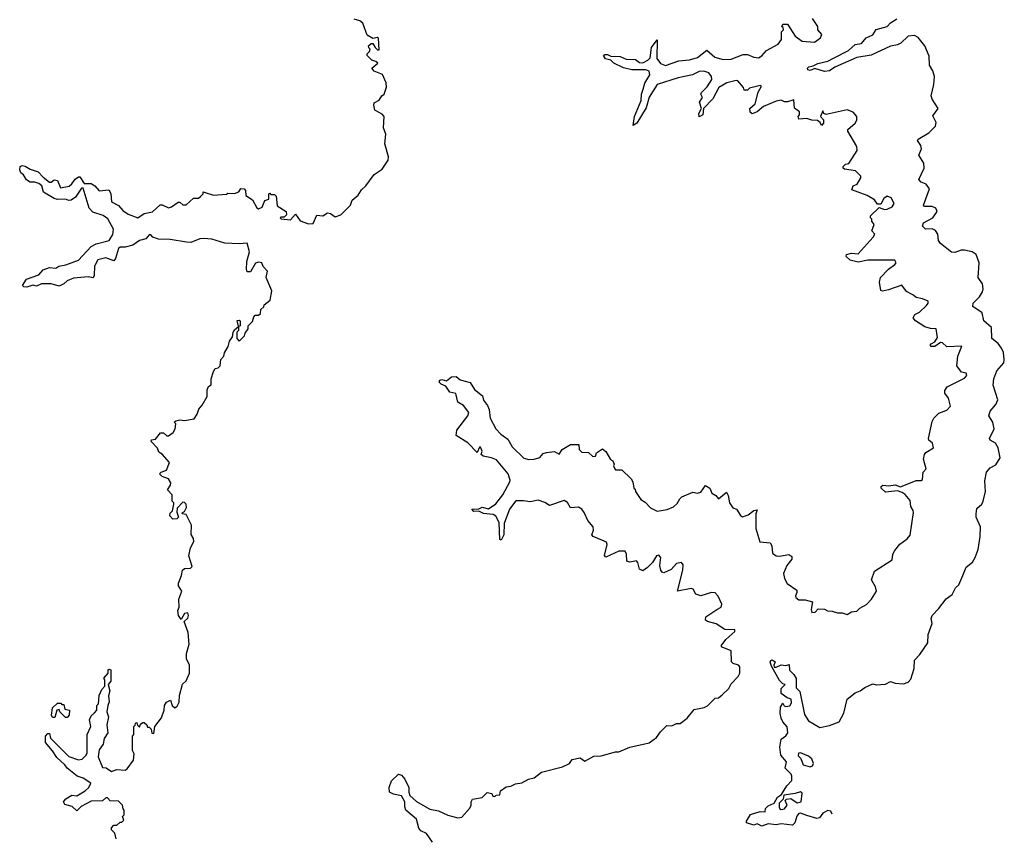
# Model space of a CAD drawing. Extents: x 2472589 to 2662339, y 701009 to 849030.
# Tile 382 of 406: x 2645320 to 2651443, y 741908 to 746977. Entities that reach past the tile are written whole.
import ezdxf

# ---------------------------------------------------------------- set-up
doc = ezdxf.new("R2010")
doc.units = 0

msp = doc.modelspace()

# ---------------------------------------------------------------- linework, layer by layer
at = {"layer": '0CON05XD'}
for points in [[(2650037.5, 746825), (2650057.5, 746855), (2650058.3, 746901.7), (2650070, 746915), (2650068.3, 746928.3), (2650060, 746935), (2650065, 746950), (2650095, 746950), (2650142.5, 746875), (2650185, 746843.3), (2650261.7, 746838.3), (2650300, 746865), (2650307.5, 746885), (2650283.9, 746913.9), (2650282.5, 746935), (2650250, 746985)], [(2650381.6, 746738.4), (2650474.7, 746785.3), (2650515, 746823.5), (2650555, 746830), (2650584, 746865), (2650625, 746883.1), (2650645, 746915.6), (2650715, 746934.4), (2650735, 746958.6), (2650775, 746983.6)], [(2646125, 745640), (2646105, 745616.2), (2646064.4, 745605.6), (2646024, 745576), (2645975, 745563.3), (2645945, 745563.8), (2645934.2, 745555), (2645916.4, 745493.6), (2645905, 745477.5), (2645855, 745497.5), (2645806.2, 745485), (2645786.1, 745446.1), (2645783.6, 745386.4), (2645776.2, 745373.8), (2645745, 745378), (2645655, 745370), (2645615, 745353.8), (2645595, 745336), (2645565, 745322), (2645515, 745335.8), (2645455, 745336), (2645425, 745322), (2645402, 745328), (2645365, 745313.8), (2645346.4, 745316.4), (2645337.5, 745325), (2645362.5, 745365), (2645438.3, 745391.7), (2645465, 745422.5), (2645505, 745437.5), (2645545, 745433.8), (2645564.3, 745445.7), (2645606.8, 745453.2), (2645685, 745482), (2645765, 745566.7), (2645796.1, 745583.9), (2645875.5, 745604.5), (2645898.8, 745641.2), (2645903.8, 745675), (2645868.8, 745738.8), (2645839.6, 745759.5), (2645775, 745780), (2645751.2, 745805), (2645715, 745930), (2645705, 745930), (2645667.5, 745875), (2645640, 745855), (2645625, 745852.5), (2645605, 745862.5), (2645555, 745860), (2645535, 745866.7), (2645467.5, 745905), (2645457.5, 745945), (2645438.3, 745958.3), (2645415, 745966.7), (2645385, 745968), (2645362.3, 745982.3), (2645343, 746013), (2645327.5, 746025), (2645320, 746045), (2645322.5, 746065), (2645335, 746070), (2645355, 746067.5), (2645385, 746047.5), (2645435, 746032.5), (2645465, 745997.5), (2645505, 745967.5), (2645515, 745967.5), (2645535, 745982.5), (2645555, 745977.5), (2645573, 745933), (2645627, 745943), (2645643.9, 745956.1), (2645665, 745986.2), (2645685, 746000), (2645695, 746000), (2645720, 745960), (2645765, 745960), (2645787.5, 745945), (2645815, 745913.3), (2645875, 745920), (2645886.4, 745896.4), (2645890, 745845), (2645935, 745822.5), (2645960.8, 745790.8), (2645995, 745768.8), (2646055, 745746.2), (2646095, 745772), (2646145, 745783.3), (2646193, 745827), (2646205, 745827.5), (2646245, 745808.8), (2646265, 745813.8), (2646305, 745842.5), (2646315, 745842.5), (2646335, 745827.5), (2646355, 745827.5), (2646401.7, 745868.3), (2646431.7, 745868.3), (2646445, 745877.5), (2646460, 745895), (2646461.7, 745908.3), (2646472.5, 745902.5), (2646525, 745886.2), (2646605, 745892.5), (2646615, 745900), (2646655, 745896.7), (2646683.3, 745906.7), (2646695, 745927.5), (2646715, 745926.2), (2646723.3, 745915), (2646726.7, 745885), (2646767.1, 745857.1), (2646795, 745807.5), (2646805, 745801.2), (2646828.8, 745811.2), (2646845, 745853.3), (2646868.3, 745861.7), (2646870, 745895), (2646875, 745900), (2646881.7, 745891.7), (2646905, 745890), (2646915, 745880), (2646920.7, 745820.7), (2646977.5, 745785), (2646980, 745765), (2646965, 745750), (2646945, 745750), (2646940, 745745), (2646945, 745740), (2647005, 745732.5), (2647035, 745767.5), (2647065, 745727.5), (2647115, 745707.5), (2647145, 745710), (2647168.3, 745761.7), (2647205, 745757.5), (2647235, 745777.5), (2647253.6, 745773.6), (2647281.7, 745751.7), (2647316.1, 745763.9), (2647377.5, 745825), (2647387.5, 745855), (2647425, 745886.7), (2647445, 745920), (2647473.3, 745945), (2647524.1, 746015.9), (2647575, 746047.5), (2647611.2, 746105), (2647613.3, 746125), (2647590, 746205), (2647597.5, 746265), (2647583.3, 746305), (2647586.4, 746376.4), (2647575, 746390), (2647527.5, 746415), (2647522.5, 746445), (2647525, 746460), (2647555, 746477.5), (2647572.5, 746505), (2647586.7, 746515), (2647601.7, 746558.3), (2647599.4, 746585), (2647575.6, 746635.6), (2647525, 746657.5), (2647510, 746675), (2647547, 746707), (2647535, 746717.5), (2647510, 746725), (2647480, 746755), (2647480, 746765), (2647495, 746780), (2647500, 746795), (2647491.7, 746801.7), (2647490, 746815), (2647505, 746830), (2647515, 746830), (2647530, 746805), (2647545, 746790), (2647555, 746790), (2647551.7, 746861.7), (2647545, 746867.5), (2647515, 746860), (2647481.7, 746881.7), (2647453.3, 746955), (2647435, 746970), (2647400.4, 746980.5)], [(2650371.6, 742039.2), (2650365, 742057.5), (2650345, 742062.5), (2650313.8, 742046.2), (2650293.3, 742016.7), (2650278, 742012), (2650215, 742030), (2650175.7, 742045.7), (2650165, 742043.8), (2650152.7, 742027.3), (2650140, 741985), (2650125, 741971.2), (2650055, 741980), (2650025, 741973.8), (2649975, 741980), (2649935, 741964.2), (2649905, 741978.8), (2649885, 741971.2), (2649840, 741985), (2649840, 741995), (2649865, 742037.5), (2649925, 742056.7), (2649956.4, 742053.6), (2649957.5, 742075), (2649975, 742091.2), (2650011.7, 742108.3), (2650032.5, 742145), (2650058.3, 742161.7), (2650090, 742215), (2650121.7, 742248.3), (2650122.5, 742275), (2650117, 742287), (2650080, 742325), (2650087.5, 742365), (2650053.8, 742405), (2650046.2, 742455), (2650056, 742505), (2650084.4, 742525.6), (2650096.7, 742545), (2650092.5, 742582.5), (2650065, 742613.8), (2650054.3, 742635.7), (2650048.8, 742665), (2650051.2, 742705), (2650065, 742730), (2650073.6, 742713.6), (2650085, 742707.5), (2650108.3, 742711.7), (2650119.3, 742730.7), (2650117.5, 742755), (2650093, 742763), (2650055, 742790), (2650055, 742820), (2650080, 742845), (2650065, 742850), (2650045, 742870), (2649995, 742960), (2649986.7, 742985), (2649990, 742995), (2649999.3, 742999.3), (2650017, 742987), (2650010, 742965), (2650012.5, 742952.5), (2650025, 742952.5), (2650055, 742967.5), (2650085, 742962.5), (2650105, 742970), (2650107.5, 742935), (2650135, 742906.7), (2650147.5, 742882.5), (2650147.5, 742825), (2650171.7, 742801.7), (2650199.3, 742659.3), (2650225, 742620), (2650295, 742578), (2650355, 742590), (2650415, 742613.3), (2650443.9, 742666.1), (2650466.2, 742755), (2650515, 742793.3), (2650547.5, 742805), (2650575, 742826.7), (2650625, 742848.8), (2650645, 742843.8), (2650705, 742848), (2650735, 742863.3), (2650764, 742854), (2650815, 742850), (2650845, 742859.2), (2650861.5, 742878.5), (2650883.1, 742945), (2650884.2, 742995.8), (2650918.5, 743031.5), (2650968, 743105), (2650970, 743155), (2650993.3, 743225), (2650987.5, 743255), (2650993.3, 743275), (2651033.8, 743315), (2651081.7, 743378.3), (2651118.8, 743405), (2651140, 743445), (2651160, 743465), (2651185, 743523.3), (2651205.6, 743575), (2651244, 743605), (2651262, 743635), (2651281.1, 743685), (2651293.3, 743765), (2651293.8, 743825), (2651268.6, 743885), (2651267.1, 743905), (2651271.8, 743938.2), (2651302.2, 743965), (2651312, 743985), (2651325.5, 744045.5), (2651321.3, 744111.3), (2651331.2, 744165), (2651355, 744191.8), (2651389.7, 744210.3), (2651416.1, 744255), (2651405, 744316), (2651387.1, 744345), (2651355, 744364), (2651350.8, 744375), (2651378.9, 744435), (2651370.5, 744475), (2651346.9, 744515), (2651355.4, 744545), (2651391.1, 744585), (2651402.5, 744615), (2651374.2, 744705), (2651377.4, 744745), (2651395.9, 744795), (2651440, 744845), (2651442.8, 744865), (2651438, 744908), (2651425.7, 744935.7), (2651404.8, 744964.8), (2651365.7, 744995), (2651362.9, 745065), (2651316.5, 745105), (2651304.4, 745155), (2651246.9, 745195), (2651249.4, 745215), (2651288.2, 745255), (2651306.2, 745285), (2651310.5, 745305), (2651306.9, 745335), (2651281.1, 745375), (2651286.2, 745465), (2651268.4, 745518.4), (2651243.5, 745533.5), (2651195, 745544.6), (2651175, 745545.4), (2651135, 745530.9), (2651115, 745532.2), (2651045, 745585.8), (2651034.6, 745605), (2651028.5, 745645), (2651015, 745667.1), (2650995, 745676.9), (2650953.3, 745675), (2650933.5, 745693.5), (2650940.8, 745715), (2650998.8, 745745), (2651026, 745785), (2651016.7, 745805), (2650995, 745816.2), (2650947, 745817), (2650941.2, 745825), (2650977.1, 745925), (2650956.2, 745955), (2650926.8, 745966.8), (2650912, 745985), (2650945.4, 746055), (2650943.3, 746085), (2650912, 746135), (2650928.2, 746175), (2650924.5, 746195), (2650902.7, 746227.3), (2650906.2, 746235), (2650973.1, 746275), (2651015.7, 746315), (2651018.3, 746338.3), (2650999.3, 746380.7), (2651032.5, 746425), (2650995, 746482.5), (2650988, 746505), (2651003.6, 746573.6), (2651008, 746625), (2650999.1, 746659.1), (2650978, 746695), (2650975, 746750), (2650948.8, 746815), (2650907, 746867), (2650885, 746878.1), (2650845, 746875.4), (2650798.4, 746831.6), (2650779, 746821), (2650735, 746812.1), (2650615, 746756.1), (2650525, 746742.1), (2650388.7, 746681.3), (2650355, 746658.5), (2650325, 746655.7), (2650265, 746673.8), (2650235, 746661.9), (2650222, 746665), (2650218, 746675), (2650227.5, 746685), (2650255, 746690), (2650284.1, 746705.9), (2650345, 746718.8), (2650381.6, 746738.4)], [(2649655, 743310.6), (2649681.2, 743325), (2649687.1, 743345), (2649662.5, 743395), (2649645, 743414.4), (2649622.7, 743417.3), (2649555, 743395.8), (2649525, 743406.2), (2649507.9, 743437.9), (2649495, 743442.9), (2649410, 743425), (2649443.1, 743555), (2649445, 743590), (2649435, 743603.8), (2649405, 743597.1), (2649370.3, 743559.7), (2649325, 743540), (2649315, 743542.5), (2649305.9, 743555.9), (2649300, 743585), (2649307.5, 743635), (2649295, 743648.8), (2649280, 743645), (2649255.7, 743604.3), (2649225, 743572), (2649195, 743552), (2649175, 743562.5), (2649163.9, 743603.9), (2649155, 743613.3), (2649115, 743606), (2649095, 743612.5), (2649093.8, 743655), (2649085, 743673.3), (2649045, 743674.2), (2648965, 743636.7), (2648956.7, 743646.7), (2648973.8, 743715), (2648970, 743730), (2648886.1, 743766.1), (2648877.5, 743775), (2648887.8, 743805), (2648885.5, 743825), (2648854, 743864), (2648830.6, 743915), (2648815, 743934.2), (2648795, 743946.9), (2648745, 743942.5), (2648725.5, 743975.5), (2648705, 743989.2), (2648615, 743958), (2648585, 743977.1), (2648545, 743990.8), (2648495, 743980.8), (2648452.3, 743987.7), (2648405, 743986.7), (2648365.5, 743934.5), (2648332, 743845), (2648330.6, 743775), (2648315, 743742.5), (2648306.7, 743746.7), (2648301.7, 743851.7), (2648280.8, 743890.8), (2648265, 743901.2), (2648205, 743908.8), (2648175, 743922.5), (2648145, 743920), (2648132.5, 743935), (2648175, 743937.5), (2648195, 743947.5), (2648235, 743936.7), (2648281.7, 743968.3), (2648323.8, 744025), (2648368, 744105), (2648370.8, 744115), (2648357.5, 744155), (2648285, 744241.4), (2648254.5, 744254.5), (2648202.5, 744265), (2648190, 744275), (2648196.2, 744295), (2648185, 744320), (2648180, 744320), (2648165, 744287.5), (2648107.3, 744347.3), (2648033.8, 744393.8), (2648037.5, 744425), (2648106.7, 744515), (2648112.5, 744535), (2648080, 744580), (2648045, 744600), (2648033, 744653), (2647995, 744662.5), (2647969.6, 744699.5), (2647941.7, 744711.7), (2647927.5, 744725), (2647933, 744737), (2647945, 744740), (2647975, 744732.5), (2648005, 744757.5), (2648035, 744758.8), (2648058.8, 744738.8), (2648122.3, 744722.3), (2648148.3, 744678.3), (2648198.8, 744638.8), (2648205, 744612.5), (2648230, 744580), (2648238.8, 744555), (2648245, 744500), (2648280, 744435), (2648311.7, 744401.7), (2648355, 744370.8), (2648382.2, 744322.2), (2648455, 744251.4), (2648486.1, 744243.9), (2648520, 744245), (2648553.6, 744256.4), (2648575, 744280), (2648595, 744286.7), (2648645, 744292.5), (2648675, 744277.5), (2648694.1, 744305.9), (2648745, 744337.5), (2648797, 744337), (2648800, 744305), (2648815, 744290), (2648857, 744287), (2648885, 744262.5), (2648900, 744265), (2648907.5, 744285), (2648945, 744310), (2648965, 744292.5), (2648994.1, 744244.1), (2649007.5, 744235), (2649017.5, 744215), (2649012.5, 744205), (2649020, 744185), (2649025, 744180), (2649065, 744180), (2649123, 744123), (2649132.5, 744105), (2649140, 744065), (2649148.3, 744058.3), (2649150, 744045), (2649182.5, 743995), (2649209.6, 743979.5), (2649243.1, 743943.1), (2649285, 743922.5), (2649346.1, 743933.9), (2649385, 743950), (2649409.3, 743970.7), (2649425, 744000), (2649438.3, 744011.7), (2649505, 744040), (2649535, 744033.8), (2649555, 744040), (2649585, 744082.5), (2649612.5, 744065), (2649623.6, 744033.6), (2649649.3, 744019.3), (2649665, 744000), (2649715, 744040), (2649725, 744020), (2649733.3, 743975), (2649754.1, 743944.1), (2649776.7, 743935), (2649802.5, 743895), (2649815, 743887.5), (2649850.7, 743899.3), (2649885, 743927.5), (2649905, 743930), (2649897.5, 743905), (2649897.5, 743815), (2649921.7, 743731.7), (2649986.4, 743726.4), (2649997.5, 743707.5), (2650002.3, 743662.3), (2650024.1, 743644.1), (2650045, 743642), (2650103.9, 743653.9), (2650121.7, 743641.7), (2650121.2, 743625), (2650090.8, 743585), (2650070, 743535), (2650076.7, 743505), (2650092.7, 743472.7), (2650152.5, 743432.5), (2650153, 743417), (2650143.9, 743396.1), (2650146.7, 743385), (2650165, 743371.2), (2650205, 743371.2), (2650249.3, 743359.3), (2650241.7, 743311.7), (2650245, 743292.5), (2650266.1, 743293.9), (2650285, 743316.2), (2650325, 743312.5), (2650343, 743303), (2650371.7, 743301.7), (2650405, 743290), (2650435, 743290), (2650465, 743280), (2650493, 743297), (2650525, 743300), (2650545, 743320), (2650585, 743342.5), (2650617.5, 743375), (2650647.5, 743425), (2650641.7, 743451.7), (2650617.5, 743495), (2650635, 743550), (2650745, 743620), (2650750, 743655), (2650761.7, 743678.3), (2650793.6, 743716.4), (2650839.3, 743750.7), (2650857, 743773), (2650877.5, 743915), (2650877, 743927), (2650860.7, 743950.7), (2650858.3, 743988.3), (2650827, 744027), (2650807.7, 744037.7), (2650778, 744048), (2650705, 744040.8), (2650676.7, 744065), (2650676.7, 744075), (2650686.4, 744083.6), (2650725, 744080), (2650765, 744087.1), (2650796.4, 744073.6), (2650895, 744112.5), (2650925, 744112.5), (2650935, 744120), (2650937.5, 744165), (2650957.5, 744185), (2650941.2, 744245), (2650946.1, 744273.9), (2650955, 744286.7), (2651003, 744317), (2650996.7, 744345), (2650974, 744364), (2650971.2, 744375), (2650995, 744480), (2651005, 744500), (2651035, 744532.5), (2651085, 744551.2), (2651108.8, 744575), (2651095.9, 744625.9), (2651072.5, 744655), (2651073, 744673), (2651087.5, 744695), (2651195, 744750), (2651210, 744765), (2651205, 744780), (2651177, 744787), (2651147.5, 744825), (2651153.9, 744886.1), (2651178.3, 744948.3), (2651085, 744943.3), (2651058.3, 744968.3), (2651045, 744970), (2651010, 744945), (2650987, 744947), (2650982.5, 744955), (2650987, 744963), (2651010, 744975), (2651027.5, 745002.5), (2651020, 745055), (2650983, 745057), (2650948.3, 745068.3), (2650890, 745105), (2650876.7, 745125), (2650886.1, 745143.9), (2650915, 745160), (2650959.3, 745200.7), (2650970, 745215), (2650968.3, 745228.3), (2650935, 745242.5), (2650895, 745250), (2650875, 745267.5), (2650835, 745287.5), (2650805, 745327.5), (2650722.3, 745297.7), (2650685, 745290), (2650674, 745294), (2650666.7, 745345), (2650673.3, 745375), (2650723, 745427), (2650762.5, 745455), (2650770, 745465), (2650763, 745483), (2650595, 745482), (2650535, 745470), (2650485, 745482.5), (2650460, 745505), (2650462.5, 745517.5), (2650493.6, 745526.4), (2650535, 745522.5), (2650627.5, 745625), (2650637.5, 745645), (2650620, 745665), (2650632.5, 745705), (2650620, 745725), (2650618.3, 745738.3), (2650610, 745745), (2650611.7, 745758.3), (2650665, 745810), (2650697, 745797), (2650715, 745798.8), (2650746, 745815), (2650758.8, 745835), (2650740, 745870), (2650715, 745880), (2650694.2, 745865.8), (2650675, 745830), (2650655, 745830), (2650635, 745857.5), (2650590, 745885), (2650495, 745920), (2650502.5, 745945), (2650527.5, 745955), (2650550, 745995), (2650550, 746005), (2650517, 746037), (2650448.3, 746048.3), (2650440, 746055), (2650440, 746065), (2650455, 746080), (2650476.4, 746083.6), (2650527.5, 746165), (2650525, 746190), (2650470, 746285), (2650470, 746295), (2650516.4, 746333.6), (2650526.4, 746353.6), (2650526.7, 746375), (2650503, 746403), (2650465, 746416.7), (2650335, 746387.5), (2650320, 746395), (2650315, 746410), (2650300, 746375), (2650317.5, 746355), (2650317.5, 746335), (2650305, 746320), (2650298.3, 746338.3), (2650281.7, 746351.7), (2650245, 746353.3), (2650215, 746363.3), (2650165, 746360), (2650160, 746375), (2650170, 746385), (2650170, 746405), (2650138.3, 746428.3), (2650135, 746480), (2650095, 746466.2), (2650075, 746467.5), (2650055, 746477.5), (2650025, 746470), (2649945, 746437.5), (2649905.7, 746404.3), (2649875, 746391.2), (2649863, 746403), (2649860.8, 746425), (2649893.1, 746455), (2649912.3, 746527.7), (2649933.3, 746565), (2649925, 746569.2), (2649858.3, 746551.7), (2649845, 746540), (2649825, 746540), (2649820, 746555), (2649785, 746596.2), (2649775, 746598.8), (2649717.5, 746585), (2649667.5, 746555), (2649630, 746485), (2649572.5, 746425), (2649567.5, 746385), (2649545, 746372.5), (2649542.9, 746395), (2649560, 746425), (2649547.5, 746465), (2649566.2, 746493.8), (2649556.2, 746515), (2649558.8, 746525), (2649595, 746560.8), (2649624.5, 746605), (2649622.2, 746625), (2649605, 746647.8), (2649575, 746657.9), (2649545, 746655.4), (2649504.7, 746635.3), (2649415, 746615.4), (2649285, 746574.4), (2649234.3, 746495), (2649215, 746428.8), (2649158, 746335), (2649135, 746320), (2649142.9, 746375), (2649185.6, 746474.4), (2649186.9, 746515), (2649196.1, 746546.1), (2649207.4, 746582.6), (2649238.5, 746635), (2649235, 746656.9), (2649214.6, 746665.5), (2649126.1, 746666.1), (2649075, 746678.8), (2649015, 746708), (2648995, 746726.7), (2648963.6, 746733.6), (2648950, 746755), (2648959.2, 746760.8), (2648975, 746760.5), (2648995, 746750), (2649055, 746749.1), (2649091.8, 746731.8), (2649149.4, 746729.4), (2649175, 746711.4), (2649195, 746710), (2649226, 746725), (2649239.7, 746740.3), (2649249.2, 746805), (2649285, 746852.5), (2649282, 746735), (2649304.3, 746705), (2649335, 746692.9), (2649419.3, 746720.7), (2649485, 746727.9), (2649535, 746742.1), (2649592.5, 746787.5), (2649642.5, 746745), (2649695, 746728.8), (2649745, 746731.4), (2649818.3, 746761.7), (2649845, 746761.2), (2649885, 746743.8), (2649915, 746741.2), (2649935, 746752.5), (2649963.9, 746786.1), (2650037.5, 746825)], [(2645920, 741885), (2645911.7, 741921.7), (2645891.7, 741941.7), (2645890, 741955), (2645905, 741970), (2645925, 741970), (2645945, 741990), (2645955, 741990), (2645968.3, 742001.7), (2645960, 742025), (2645970, 742035), (2645970, 742065), (2645963, 742073), (2645960, 742095), (2645935, 742120), (2645883, 742123), (2645865, 742140), (2645855, 742140), (2645835, 742122.5), (2645765, 742120), (2645703.3, 742086.7), (2645675, 742060), (2645647, 742087), (2645600, 742100), (2645592.5, 742115), (2645607.5, 742135), (2645645, 742156.7), (2645675, 742152.5), (2645727.5, 742185), (2645750, 742205), (2645762.5, 742232.5), (2645715, 742263.3), (2645676.4, 742276.4), (2645614.2, 742324.2), (2645600, 742345), (2645550.9, 742390.9), (2645525, 742433.3), (2645480, 742485), (2645480, 742525), (2645495, 742540), (2645505, 742540), (2645511.7, 742511.7), (2645625, 742397.5), (2645685, 742377.5), (2645708.8, 742381.2), (2645732.5, 742405), (2645739.3, 742420.7), (2645740, 742535), (2645762.5, 742585), (2645753.6, 742626.4), (2645765, 742650), (2645785, 742670), (2645800, 742685), (2645800, 742715), (2645810, 742725), (2645813.6, 742776.4), (2645830, 742815), (2645850, 742835), (2645850, 742875), (2645842.5, 742885), (2645870, 742915), (2645870, 742935), (2645875, 742940), (2645887, 742937), (2645887.5, 742865), (2645870, 742845), (2645880, 742805), (2645872.5, 742775), (2645877, 742737), (2645867.5, 742715), (2645862.5, 742675), (2645872.5, 742645), (2645862.5, 742595), (2645867.5, 742545), (2645845, 742510), (2645840, 742475), (2645815, 742440), (2645807.5, 742395), (2645835, 742330), (2645857, 742327), (2645890, 742305), (2645925, 742316.7), (2645975, 742312.5), (2645989.3, 742320.7), (2646027.5, 742375), (2646032.5, 742415), (2646022.5, 742435), (2646022.5, 742525), (2646030, 742535), (2646030, 742585), (2646038.3, 742591.7), (2646040, 742605), (2646048.3, 742608.3), (2646051.7, 742591.7), (2646065, 742580), (2646071.7, 742598.3), (2646085, 742610), (2646095, 742610), (2646110, 742595), (2646115, 742580), (2646125, 742580), (2646138.3, 742568.3), (2646141.7, 742541.7), (2646155, 742540), (2646160, 742585), (2646201.7, 742638.3), (2646217.5, 742685), (2646220, 742715), (2646233.6, 742736.4), (2646258.3, 742748.3), (2646267.5, 742715), (2646285, 742700), (2646298.8, 742711.2), (2646311.2, 742735), (2646313.6, 742776.4), (2646333, 742847), (2646355, 742867.5), (2646376.7, 742915), (2646375.7, 742965.7), (2646356.7, 743005), (2646357, 743037), (2646373.8, 743095), (2646367.7, 743167.7), (2646342.5, 743237.5), (2646365, 743257.5), (2646370, 743275), (2646365, 743290), (2646345, 743287.5), (2646325, 743250), (2646307.5, 743275), (2646303.3, 743305), (2646312.5, 743325), (2646310, 743375), (2646327.5, 743425), (2646308.3, 743458.3), (2646307.5, 743475), (2646327, 743523), (2646332.5, 743555), (2646345, 743566.7), (2646381.7, 743568.3), (2646391.7, 743578.3), (2646371.2, 743645), (2646382.5, 743695), (2646402.5, 743735), (2646401.7, 743751.7), (2646387, 743777), (2646388.8, 743835), (2646355, 743902.5), (2646330, 743905), (2646332.5, 743915), (2646345, 743920), (2646356.7, 743945), (2646356.2, 743965), (2646345, 743976.7), (2646335, 743977.5), (2646299.3, 743940.7), (2646297, 743917), (2646307.5, 743885), (2646297.5, 743875), (2646273, 743873), (2646253, 743893), (2646255, 743910), (2646270, 743925), (2646277.5, 743965), (2646277.5, 743975), (2646267.5, 743985), (2646267.5, 744025), (2646240, 744055), (2646257.5, 744085), (2646259.3, 744099.3), (2646245, 744122.5), (2646205, 744137.5), (2646190, 744155), (2646200, 744165), (2646233, 744177), (2646252.5, 744225), (2646206.4, 744276.4), (2646185, 744290), (2646177.5, 744315), (2646137.5, 744355), (2646140, 744365), (2646165, 744370), (2646195, 744410), (2646215, 744410), (2646235, 744390), (2646245, 744390), (2646275, 744412.5), (2646287.5, 744435), (2646290, 744465), (2646280, 744475), (2646290, 744485), (2646315, 744490), (2646345, 744486), (2646405, 744496.2), (2646424.2, 744525), (2646433.4, 744556.6), (2646455, 744582), (2646486.7, 744635), (2646485, 744677.5), (2646495, 744696.7), (2646511.7, 744708.3), (2646511.2, 744745), (2646525, 744790), (2646535, 744810), (2646555, 744812.5), (2646566.7, 744825), (2646570, 744865), (2646590, 744885), (2646593, 744907), (2646616.7, 744945), (2646625, 744980), (2646643.3, 745006.7), (2646647.5, 745035), (2646655, 745050), (2646680, 745070), (2646673, 745107), (2646685, 745110), (2646690, 745105), (2646690, 745075), (2646680, 745070), (2646680, 745045), (2646670, 745035), (2646670, 744995), (2646685, 744980), (2646718.3, 745011.7), (2646721.7, 745028.3), (2646740, 745055), (2646740, 745075), (2646768.3, 745101.7), (2646775, 745130), (2646785, 745140), (2646805, 745140), (2646818.3, 745151.7), (2646820, 745175), (2646838.3, 745191.7), (2646840, 745205), (2646877, 745233), (2646887, 745293), (2646852.5, 745375), (2646860, 745415), (2646833.9, 745443.9), (2646825.9, 745465.9), (2646805, 745470), (2646787, 745463), (2646755, 745410), (2646735, 745410), (2646730, 745425), (2646733.3, 745475), (2646750, 745535), (2646735, 745587.5), (2646685, 745583.3), (2646595, 745588.8), (2646515, 745613.3), (2646465, 745616.7), (2646440, 745615), (2646385, 745593.3), (2646356.4, 745593.6), (2646255, 745611.2), (2646182.3, 745612.3), (2646147.5, 745625), (2646135, 745640), (2646125, 745640)], [(2647888, 741865), (2647849.2, 741919.2), (2647815, 741936.2), (2647802.5, 741952.5), (2647787.3, 742007.3), (2647721.2, 742065), (2647714.2, 742085), (2647714, 742115), (2647695, 742152.5), (2647643.6, 742163.6), (2647620, 742175), (2647616.7, 742205), (2647633, 742247), (2647675, 742287.5), (2647695, 742282.5), (2647715, 742257.5), (2647740.8, 742205), (2647739.2, 742175), (2647745.5, 742155.5), (2647787, 742117), (2647870.4, 742070.5), (2647925, 742060), (2647982.7, 742032.7), (2648045, 742017.5), (2648069.3, 742020.7), (2648116.4, 742073.6), (2648127, 742093), (2648126.7, 742115), (2648135, 742132.5), (2648195, 742142.5), (2648227, 742173), (2648257, 742167), (2648261.7, 742151.7), (2648275, 742150), (2648283, 742157), (2648305, 742160), (2648310, 742185), (2648345, 742210), (2648375, 742212.5), (2648403, 742227), (2648443, 742233), (2648483, 742257), (2648520, 742265), (2648565, 742300), (2648695, 742333.3), (2648740, 742355), (2648755, 742380), (2648805, 742390), (2648835, 742368.8), (2648890.7, 742399.3), (2648935, 742402.5), (2649025, 742427.5), (2649045, 742427.5), (2649115, 742456.7), (2649235, 742482.5), (2649280, 742515), (2649305, 742550), (2649345, 742590), (2649375, 742587.5), (2649405, 742602.5), (2649427, 742603), (2649470, 742635), (2649515, 742690), (2649577, 742703), (2649596.4, 742713.6), (2649645, 742760), (2649665, 742762.5), (2649689.3, 742780.7), (2649729.3, 742820.7), (2649745, 742850), (2649787.5, 742895), (2649797.5, 742915), (2649797.5, 742955), (2649790, 742965), (2649756.4, 742976.4), (2649746.4, 742986.4), (2649743.3, 743055), (2649687.5, 743077.5), (2649682.5, 743085), (2649711.2, 743125), (2649767.5, 743175), (2649767.5, 743185), (2649705, 743187.5), (2649651.3, 743221.3), (2649596.1, 743236.1), (2649583.8, 743245), (2649586.7, 743265), (2649655, 743310.6)], [(2645615, 742640), (2645605, 742640), (2645570, 742675), (2645565, 742690), (2645550, 742685), (2645539.3, 742640.7), (2645525, 742640), (2645517.5, 742655), (2645525, 742700), (2645555, 742730), (2645575, 742730), (2645581.7, 742721.7), (2645595, 742720), (2645601.7, 742691.7), (2645630, 742685), (2645627.5, 742655), (2645615, 742640)], [(2650235, 742333.3), (2650249.3, 742340.7), (2650256.2, 742355), (2650245, 742382.5), (2650225, 742400), (2650175, 742420), (2650162, 742418), (2650161.2, 742401.2), (2650177.5, 742385), (2650192.5, 742345), (2650235, 742333.3)], [(2650055, 742067.5), (2650075, 742073.3), (2650092.5, 742095), (2650080, 742125), (2650088.3, 742131.7), (2650115, 742137.5), (2650155, 742110), (2650180, 742115), (2650185, 742170), (2650175, 742177.5), (2650143, 742167), (2650072.5, 742157.5), (2650068.3, 742131.7), (2650043, 742107), (2650042.5, 742085), (2650043.9, 742073.9), (2650055, 742067.5)]]:
    msp.add_lwpolyline(points, dxfattribs=at)

doc.saveas('drawing.dxf')
